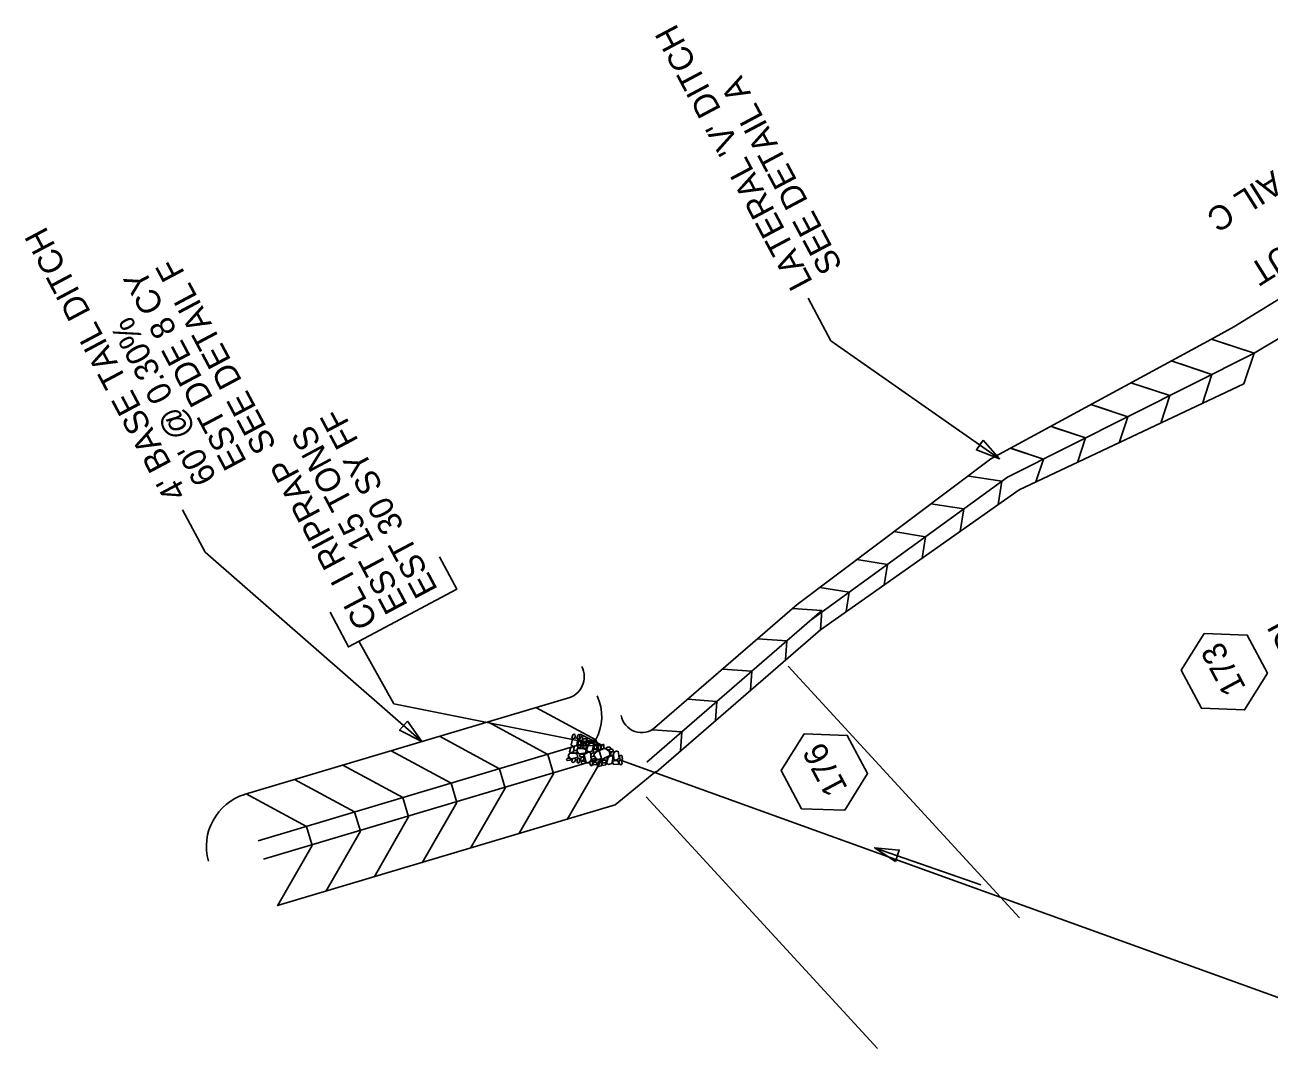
# Model space of a CAD drawing. Extents: x 2384780 to 2405432, y 547869 to 573706.
# Drawn here: x 2401695.6 to 2401953.5, y 571307.8 to 571521.1 of the extents above; entities that cross this region are included whole.
import ezdxf

# ---------------------------------------------------------------- set-up
doc = ezdxf.new("R2010")
doc.units = 0
for name, color, linetype in [('Old_Level_1', 7, 'Continuous'), ('Old_Level_18', 7, 'Continuous'), ('Old_Level_20', 7, 'Continuous'), ('Old_Level_5', 7, 'Continuous'), ('Old_Level_63', 7, 'Continuous'), ('Prop Drainage Structure Pipe RCP 36in', 7, 'Continuous')]:
    doc.layers.add(name, color=color, linetype=linetype)

msp = doc.modelspace()

# ---------------------------------------------------------------- linework, layer by layer
at = {"layer": 'Old_Level_1'}
for p, q in [((2401772.1, 571380.39), (2401764.85, 571393.32)), ((2401815.3, 571371.74), (2401772.1, 571380.39))]:
    msp.add_line(p, q, dxfattribs=at)
for points in [[(2401758.86, 571399.33), (2401762.67, 571392.16), (2401785.12, 571404.1), (2401781.56, 571410.8)], [(2401810.18, 571373.22), (2401810.16, 571372.7), (2401810, 571371.74), (2401809.23, 571371.54), (2401808.8, 571371.85), (2401809.11, 571373.01), (2401809.67, 571373.32), (2401810.18, 571373.22)], [(2401809.61, 571374.03), (2401809.63, 571373.72), (2401809.57, 571373.23), (2401809.22, 571373.19), (2401808.97, 571373.31), (2401809.17, 571373.92), (2401809.43, 571374.09), (2401809.61, 571374.03)], [(2401810.62, 571373.97), (2401810.64, 571373.66), (2401810.58, 571373.17), (2401810.23, 571373.14), (2401809.98, 571373.25), (2401810.18, 571373.86), (2401810.44, 571374.04), (2401810.62, 571373.97)], [(2401811.15, 571373.53), (2401811.18, 571373.22), (2401811.12, 571372.73), (2401810.77, 571372.7), (2401810.53, 571372.81), (2401810.73, 571373.42), (2401810.98, 571373.6), (2401811.15, 571373.53)], [(2401811.2, 571372.95), (2401811.5, 571373.09), (2401812.01, 571373.13), (2401812.14, 571372.87), (2401812.1, 571372.7), (2401811.46, 571372.58), (2401811.27, 571372.74), (2401811.2, 571372.95)], [(2401809.41, 571371.38), (2401809.4, 571371.01), (2401809.28, 571370.39), (2401808.72, 571370.3), (2401808.45, 571370.43), (2401808.74, 571371.33), (2401809.08, 571371.49), (2401809.41, 571371.38)], [(2401809.24, 571370.51), (2401809.47, 571370.69), (2401809.98, 571370.72), (2401810.15, 571370.45), (2401810.11, 571370.27), (2401809.47, 571370.17), (2401809.27, 571370.31), (2401809.24, 571370.51)], [(2401811.87, 571370.21), (2401811.44, 571370.12), (2401810.38, 571370.02), (2401810.01, 571370.59), (2401810.11, 571371.1), (2401811.33, 571371.13), (2401811.9, 571370.86), (2401811.86, 571370.33)], [(2401810.24, 571371.23), (2401810.13, 571371.6), (2401810.15, 571372.32), (2401810.51, 571372.55), (2401810.8, 571372.48), (2401810.86, 571371.64), (2401810.68, 571371.3), (2401810.24, 571371.23)], [(2401811.02, 571372.26), (2401811.22, 571372.29), (2401811.74, 571372.39), (2401811.91, 571372.05), (2401811.87, 571371.86), (2401811.19, 571371.77), (2401811.08, 571372.01), (2401811.02, 571372.26)], [(2401811.19, 571371.5), (2401811.44, 571371.69), (2401811.94, 571371.69), (2401812.12, 571371.43), (2401812.05, 571371.25), (2401811.46, 571371.17), (2401811.26, 571371.3), (2401811.19, 571371.5)], [(2401811.94, 571368.19), (2401811.77, 571368.7), (2401811.54, 571369.86), (2401812.36, 571370.35), (2401812.84, 571370.25), (2401812.98, 571368.78), (2401812.56, 571368.14), (2401811.92, 571368.06)], [(2401812.06, 571371.85), (2401812.03, 571372.07), (2401812.02, 571372.57), (2401812.28, 571372.75), (2401812.43, 571372.73), (2401812.56, 571372.2), (2401812.38, 571371.93), (2401812.17, 571371.86)], [(2401813.44, 571372.09), (2401813.44, 571371.56), (2401813.15, 571370.58), (2401812.49, 571370.41), (2401812.02, 571370.68), (2401812.35, 571371.84), (2401812.94, 571372.26), (2401813.44, 571372.09)], [(2401812.54, 571372.65), (2401812.76, 571372.83), (2401813.26, 571372.85), (2401813.43, 571372.58), (2401813.39, 571372.4), (2401812.77, 571372.29), (2401812.57, 571372.45), (2401812.54, 571372.65)], [(2401813.33, 571370.73), (2401813.54, 571370.92), (2401814.05, 571370.9), (2401814.23, 571370.68), (2401814.18, 571370.46), (2401813.56, 571370.38), (2401813.37, 571370.54), (2401813.33, 571370.73)], [(2401813.62, 571369.88), (2401814.23, 571370.47), (2401815.82, 571371.2), (2401816.78, 571370.47), (2401816.86, 571369.65), (2401814.92, 571368.69), (2401813.99, 571369), (2401813.47, 571369.8)], [(2401813.66, 571371.03), (2401813.59, 571371.27), (2401813.49, 571371.79), (2401813.85, 571371.91), (2401814.01, 571371.88), (2401814.11, 571371.24), (2401813.97, 571371.08), (2401813.66, 571371.03)], [(2401813.5, 571372.25), (2401813.72, 571372.43), (2401814.22, 571372.45), (2401814.39, 571372.18), (2401814.35, 571371.99), (2401813.73, 571371.89), (2401813.53, 571372.05), (2401813.5, 571372.25)], [(2401814.73, 571371.97), (2401814.89, 571371.65), (2401814.95, 571370.94), (2401814.59, 571370.68), (2401814.29, 571370.74), (2401814.15, 571371.6), (2401814.42, 571371.94), (2401814.73, 571371.97)], [(2401815.6, 571371.91), (2401815.62, 571371.6), (2401815.57, 571371.11), (2401815.21, 571371.07), (2401814.97, 571371.19), (2401815.17, 571371.8), (2401815.42, 571371.97), (2401815.6, 571371.91)], [(2401816.09, 571371.2), (2401816.35, 571371.35), (2401816.85, 571371.37), (2401817.03, 571371.13), (2401816.98, 571370.91), (2401816.33, 571370.85), (2401816.16, 571370.99), (2401816.09, 571371.2)], [(2401816.65, 571370.76), (2401816.87, 571370.94), (2401817.38, 571370.96), (2401817.55, 571370.69), (2401817.51, 571370.5), (2401816.88, 571370.41), (2401816.69, 571370.56), (2401816.65, 571370.76)], [(2401817.61, 571370.39), (2401817.57, 571370.17), (2401817.49, 571369.73), (2401817.17, 571369.67), (2401816.99, 571369.71), (2401817.1, 571370.3), (2401817.37, 571370.55), (2401817.61, 571370.39)], [(2401818.56, 571370.54), (2401818.66, 571370.11), (2401818.77, 571369.09), (2401818.19, 571368.66), (2401817.67, 571368.82), (2401817.62, 571370.04), (2401818.03, 571370.54), (2401818.44, 571370.57)], [(2401807.85, 571368.92), (2401808.07, 571369.12), (2401808.57, 571369.12), (2401808.76, 571368.86), (2401808.68, 571368.69), (2401808.1, 571368.6), (2401807.93, 571368.71), (2401807.85, 571368.92)], [(2401810.14, 571369.3), (2401809.68, 571369.08), (2401808.66, 571368.98), (2401808.23, 571369.56), (2401808.46, 571370.05), (2401809.69, 571370.12), (2401810.09, 571369.84), (2401810.21, 571369.29)], [(2401809.65, 571369.03), (2401809.7, 571368.71), (2401809.51, 571368.33), (2401809.14, 571368.22), (2401808.98, 571368.37), (2401809.1, 571368.96), (2401809.47, 571369.07), (2401809.65, 571369.03)], [(2401810.2, 571368.1), (2401810.04, 571368.4), (2401810.05, 571368.85), (2401810.28, 571369.08), (2401810.57, 571369.03), (2401810.53, 571368.42), (2401810.41, 571368.14), (2401810.2, 571368.1)], [(2401810.57, 571369.71), (2401810.77, 571369.85), (2401811.33, 571369.91), (2401811.5, 571369.64), (2401811.43, 571369.47), (2401810.8, 571369.36), (2401810.63, 571369.46), (2401810.57, 571369.71)], [(2401811.42, 571369.3), (2401811.47, 571368.98), (2401811.29, 571368.6), (2401810.91, 571368.48), (2401810.76, 571368.63), (2401810.87, 571369.22), (2401811.23, 571369.34), (2401811.42, 571369.3)], [(2401810.87, 571368.27), (2401811.09, 571368.46), (2401811.59, 571368.47), (2401811.78, 571368.22), (2401811.7, 571368.05), (2401811.12, 571367.96), (2401810.95, 571368.06), (2401810.87, 571368.27)], [(2401812.89, 571367.57), (2401812.75, 571367.79), (2401812.71, 571368.22), (2401812.96, 571368.47), (2401813.28, 571368.42), (2401813.24, 571367.81), (2401813.08, 571367.54), (2401812.89, 571367.57)], [(2401813.54, 571370.18), (2401813.6, 571369.86), (2401813.41, 571369.47), (2401813.04, 571369.35), (2401812.88, 571369.5), (2401813, 571370.09), (2401813.36, 571370.22), (2401813.54, 571370.18)], [(2401813.14, 571368.82), (2401813.37, 571368.97), (2401813.85, 571368.96), (2401814.04, 571368.72), (2401813.99, 571368.5), (2401813.37, 571368.46), (2401813.21, 571368.61), (2401813.14, 571368.82)], [(2401813.27, 571368.01), (2401813.5, 571368.19), (2401814, 571368.19), (2401814.18, 571367.95), (2401814.1, 571367.77), (2401813.52, 571367.69), (2401813.35, 571367.8), (2401813.27, 571368.01)], [(2401815.13, 571368.49), (2401815.17, 571368.08), (2401815.05, 571367.49), (2401814.5, 571367.37), (2401814.22, 571367.58), (2401814.48, 571368.41), (2401814.85, 571368.56), (2401815.13, 571368.49)], [(2401815.16, 571368.51), (2401815.43, 571368.68), (2401815.91, 571368.66), (2401816.1, 571368.43), (2401816.05, 571368.21), (2401815.39, 571368.16), (2401815.23, 571368.31), (2401815.16, 571368.51)], [(2401815.17, 571367.92), (2401815.39, 571368.12), (2401815.89, 571368.12), (2401816.08, 571367.86), (2401816, 571367.69), (2401815.41, 571367.61), (2401815.24, 571367.71), (2401815.17, 571367.92)], [(2401815.52, 571368.98), (2401815.74, 571369.17), (2401816.24, 571369.17), (2401816.43, 571368.92), (2401816.35, 571368.75), (2401815.76, 571368.66), (2401815.59, 571368.78), (2401815.52, 571368.98)], [(2401817.44, 571369.51), (2401817.46, 571369), (2401817.26, 571368.01), (2401816.53, 571367.8), (2401816.16, 571368.07), (2401816.48, 571369.27), (2401816.97, 571369.59), (2401817.44, 571369.51)], [(2401817.38, 571368.42), (2401817.71, 571368.54), (2401818.34, 571368.64), (2401818.68, 571368.22), (2401818.61, 571367.83), (2401817.68, 571367.82), (2401817.43, 571368.06), (2401817.38, 571368.42)], [(2401818.89, 571367.77), (2401818.85, 571368.01), (2401818.73, 571368.57), (2401819.06, 571368.65), (2401819.24, 571368.62), (2401819.36, 571368.02), (2401819.18, 571367.71), (2401818.89, 571367.77)], [(2401818.96, 571368.79), (2401818.93, 571369.01), (2401818.8, 571369.54), (2401819.13, 571369.67), (2401819.31, 571369.63), (2401819.46, 571368.98), (2401819.25, 571368.72), (2401818.96, 571368.79)]]:
    msp.add_lwpolyline(points, dxfattribs=at)
msp.add_lwpolyline([(2401810.71, 571374.09), (2401815.3, 571371.74), (2401810.15, 571371.66)], close=True, dxfattribs=at)
at = {"layer": 'Old_Level_18'}
for p, q in [((2401950.35, 571453.03), (2401941.49, 571455.96)), ((2401950.35, 571453.03), (2401943.79, 571455.2)), ((2401950.35, 571453.03), (2401948.24, 571446.66)), ((2401950.35, 571453.03), (2401948.24, 571446.66)), ((2401941.62, 571448.64), (2401933.15, 571451.44)), ((2401941.62, 571448.64), (2401935.06, 571450.81)), ((2401941.62, 571448.64), (2401939.62, 571442.6)), ((2401932.88, 571444.25), (2401924.82, 571446.92)), ((2401932.88, 571444.25), (2401926.32, 571446.42)), ((2401932.88, 571444.25), (2401930.99, 571438.54)), ((2401924.15, 571439.86), (2401916.48, 571442.4)), ((2401924.15, 571439.86), (2401917.59, 571442.04)), ((2401915.42, 571435.48), (2401908.14, 571437.89)), ((2401915.42, 571435.48), (2401908.86, 571437.65)), ((2401924.15, 571439.86), (2401922.37, 571434.47)), ((2401915.42, 571435.48), (2401913.74, 571430.41)), ((2401906.69, 571431.09), (2401899.81, 571433.37)), ((2401906.69, 571431.09), (2401900.13, 571433.26)), ((2401906.69, 571431.09), (2401905.12, 571426.35)), ((2401898.08, 571426.5), (2401891.25, 571427.58)), ((2401898.08, 571426.5), (2401897.31, 571421.66)), ((2401890.17, 571420.75), (2401883.35, 571421.83)), ((2401890.17, 571420.75), (2401889.44, 571416.11)), ((2401882.27, 571415.01), (2401875.68, 571416.05)), ((2401882.27, 571415.01), (2401881.57, 571410.57)), ((2401874.36, 571409.26), (2401868.01, 571410.26)), ((2401874.36, 571409.26), (2401873.69, 571405.02)), ((2401866.46, 571403.51), (2401860.33, 571404.48)), ((2401866.46, 571403.51), (2401865.82, 571399.47)), ((2401824.52, 571368.29), (2401860.79, 571399.71)), ((2401826.09, 571375.36), (2401855.63, 571400.95)), ((2401860.79, 571399.71), (2401854.71, 571400.14)), ((2401860.79, 571399.71), (2401860.5, 571395.65)), ((2401860.79, 571399.71), (2401860.51, 571395.74)), ((2401826.43, 571366.22), (2401860.46, 571395.7)), ((2401853.54, 571393.42), (2401847.46, 571393.86)), ((2401853.54, 571393.42), (2401853.25, 571389.46)), ((2401846.28, 571387.14), (2401840.2, 571387.58)), ((2401846.28, 571387.14), (2401846, 571383.18)), ((2401808.54, 571381.69), (2401741.08, 571361.57)), ((2401839.03, 571380.86), (2401832.95, 571381.3)), ((2401839.03, 571380.86), (2401838.75, 571376.89)), ((2401743.94, 571351.99), (2401813.96, 571372.87)), ((2401831.78, 571374.58), (2401825.69, 571375.01)), ((2401831.78, 571374.58), (2401831.49, 571370.61)), ((2401815.1, 571369.03), (2401745.08, 571348.16)), ((2401826.34, 571366.31), (2401817.96, 571359.45)), ((2401817.96, 571359.45), (2401747.94, 571338.57))]:
    msp.add_line(p, q, dxfattribs=at)
for points in [[(2402034.39, 571507.82), (2401993.57, 571478.86), (2401950.35, 571453.03)], [(2401941.49, 571455.96), (2401895.76, 571431.17), (2401855.63, 571400.94)], [(2401858.55, 571397.77), (2401899.26, 571427.36), (2401950.35, 571453.03)], [(2401860.46, 571395.7), (2401901.68, 571424.73), (2401948.24, 571446.66)], [(2401824.52, 571368.29), (2401860.79, 571399.71)], [(2401801.52, 571379.59), (2401813.96, 571372.87), (2401815.15, 571368.86), (2401807.98, 571356.38)], [(2401791.52, 571376.61), (2401803.96, 571369.88), (2401805.15, 571365.88), (2401797.98, 571353.4)], [(2401743.94, 571351.99), (2401813.96, 571372.87)], [(2401781.51, 571373.63), (2401793.95, 571366.9), (2401795.15, 571362.9), (2401787.98, 571350.42)], [(2401771.51, 571370.65), (2401783.95, 571363.92), (2401785.15, 571359.91), (2401777.97, 571347.44)], [(2401761.51, 571367.66), (2401773.95, 571360.94), (2401775.14, 571356.93), (2401767.97, 571344.46)], [(2401751.5, 571364.68), (2401763.94, 571357.95), (2401765.14, 571353.95), (2401757.97, 571341.47)], [(2401741.5, 571361.7), (2401753.94, 571354.97), (2401755.14, 571350.97), (2401747.96, 571338.49)]]:
    msp.add_lwpolyline(points, dxfattribs=at)
for centre, radius, start, end in [((2401806.98, 571385.95), 4.55, 283.1149, 27.88), ((2401805.14, 571377.73), 10.01, 330.7807, 25.3149), ((2401823.41, 571378.65), 4.25, 189.2612, 312.6415), ((2401744.59, 571350.76), 11.37, 107.5219, 195.4856)]:
    msp.add_arc(centre, radius, start, end, dxfattribs=at)
at = {"layer": 'Old_Level_20'}
for points in [[(2401939.97, 571394.93), (2401935.23, 571387.34), (2401939.43, 571379.44), (2401948.37, 571379.12), (2401953.11, 571386.71), (2401948.91, 571394.62)], [(2401857.1, 571374.12), (2401852.36, 571366.53), (2401856.56, 571358.63), (2401865.5, 571358.32), (2401870.24, 571365.91), (2401866.04, 571373.81)]]:
    msp.add_lwpolyline(points, close=True, dxfattribs=at)
at = {"layer": 'Old_Level_5'}
for p, q in [((2401857.94, 571464.43), (2401862.64, 571455.6)), ((2401897.6, 571431.15), (2401862.64, 571455.6)), ((2401728.29, 571420.6), (2401732.99, 571411.77)), ((2401777.84, 571372.53), (2401732.99, 571411.77)), ((2401871.69, 571350.52), (2401893.71, 571342.82))]:
    msp.add_line(p, q, dxfattribs=at)
for points in [[(2401894.22, 571435.04), (2401897.6, 571431.15), (2401892.79, 571432.99)], [(2401774.9, 571376.77), (2401777.84, 571372.53), (2401773.26, 571374.88)], [(2401876, 571347.69), (2401871.69, 571350.52), (2401876.82, 571350.05)]]:
    msp.add_lwpolyline(points, close=True, dxfattribs=at)
at = {"layer": 'Old_Level_63'}
for p, q in [((2401941.49, 571455.96), (2401946.16, 571458.49)), ((2401853.81, 571388.15), (2401901.73, 571335.98)), ((2401824.35, 571361.09), (2401872.27, 571308.92))]:
    msp.add_line(p, q, dxfattribs=at)
msp.add_lwpolyline([(2402024.6, 571520.49), (2401988.97, 571484.82), (2401946.14, 571458.48)], dxfattribs=at)
at = {"layer": 'Prop Drainage Structure Pipe RCP 36in'}
msp.add_line((2401987.7, 571307.76), (2401819.24, 571368.62), dxfattribs=at)

# ---------------------------------------------------------------- texts
at = {"layer": 'Old_Level_1'}
for s, p in [('EST 30 SY FF', (2401781.26, 571404.05)), ('EST 15 TONS', (2401775.08, 571400.76)), ('CL I RIPRAP', (2401768.9, 571397.47))]:
    msp.add_text(s, height=5, rotation=117.9999, dxfattribs=at).set_placement(p)
at = {"layer": 'Old_Level_20'}
for s, p in [('173', (2401948.76, 571383.72)), ('176', (2401866.22, 571362.89))]:
    msp.add_text(s, height=5, rotation=117.9999, dxfattribs=at).set_placement(p)
at = {"layer": 'Old_Level_5'}
for s, rotation, p in [("LATERAL 'V' DITCH", 117.9999, (2401858.98, 571467.81)), ('SEE DETAIL A', 117.9999, (2401865.16, 571471.1)), ('SEE DETAIL C', 212.2363, (2401978.45, 571506.31)), ('SPECIAL CUT', 212.2363, (2401985.92, 571494.47)), ("4' BASE TAIL DITCH", 117.9999, (2401729.33, 571423.98)), ('SEE DETAIL F', 117.9999, (2401747.87, 571433.84)), ('EST DDE 8 CY', 117.9999, (2401741.69, 571430.56)), ("60' @ 0.30%", 117.9999, (2401735.51, 571427.27)), ('ISDI', 117.9999, (2401963.34, 571387.19))]:
    msp.add_text(s, height=5, rotation=rotation, dxfattribs=at).set_placement(p)

doc.saveas('drawing.dxf')
